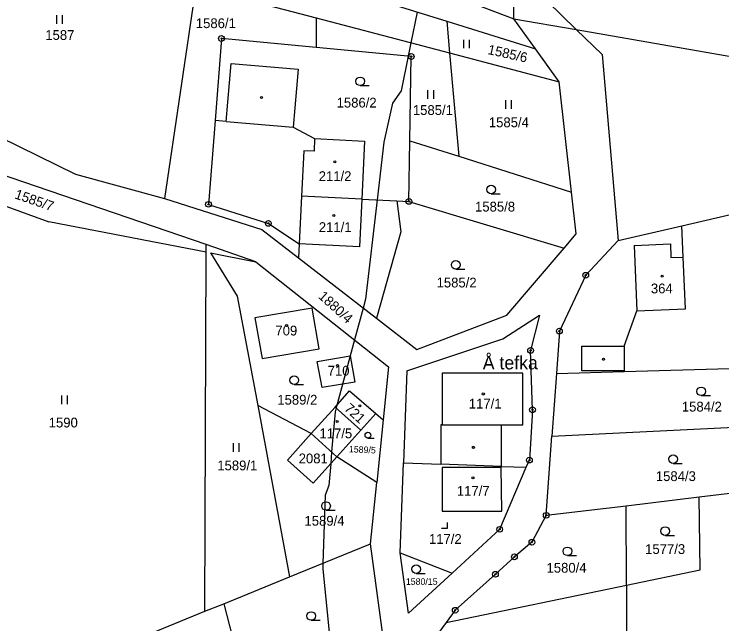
# Model space of a CAD drawing. Extents: x -445050 to -440454, y -1134563 to -1129741.
# Drawn here: x -442709.8 to -442586.8, y -1132252 to -1132146.1 of the extents above; entities that cross this region are included whole.
import ezdxf

# ---------------------------------------------------------------- set-up
doc = ezdxf.new("R2010")
doc.units = 0
for name, color, linetype in [('Vrstva 1', 7, 'Continuous'), ('Vrstva 15', 7, 'Continuous'), ('Vrstva 18', 7, 'Continuous'), ('Vrstva 19', 7, 'Continuous'), ('Vrstva 24', 7, 'Continuous'), ('Vrstva 25', 7, 'Continuous'), ('Vrstva 3', 7, 'Continuous'), ('Vrstva 37', 7, 'Continuous'), ('Vrstva 4', 7, 'Continuous'), ('Vrstva 52', 7, 'Continuous')]:
    doc.layers.add(name, color=color, linetype=linetype)

msp = doc.modelspace()

# ---------------------------------------------------------------- linework, layer by layer
at = {"layer": 'Vrstva 1'}
for p, q in [((-442676.44, -1132186.15), (-442724.5, -1132169.68)), ((-442676.44, -1132187.44), (-442703.77, -1132182.16)), ((-442676.44, -1132187.44), (-442676.44, -1132186.15)), ((-442667.81, -1132189.11), (-442676.44, -1132186.15)), ((-442676.63, -1132249.82), (-442676.44, -1132187.44)), ((-442657.99, -1132197.16), (-442667.94, -1132198.88)), ((-442656.81, -1132204.25), (-442657.99, -1132197.16)), ((-442667.94, -1132198.88), (-442666.71, -1132205.93)), ((-442666.71, -1132205.93), (-442656.81, -1132204.25)), ((-442657.11, -1132206.42), (-442651.38, -1132205.47)), ((-442651.38, -1132205.47), (-442650.6, -1132210.03)), ((-442656.25, -1132210.94), (-442657.11, -1132206.42)), ((-442644.76, -1132207.36), (-442645.69, -1132216.58)), ((-442650.6, -1132210.03), (-442656.25, -1132210.94)), ((-442654.01, -1132214.35), (-442651.5, -1132211.56)), ((-442651.5, -1132211.56), (-442646.96, -1132215.48)), ((-442646.96, -1132215.48), (-442649.55, -1132218.36)), ((-442646.96, -1132215.48), (-442645.69, -1132216.58)), ((-442645.69, -1132216.58), (-442646.78, -1132227.44)), ((-442676.63, -1132249.82), (-442673.35, -1132248.49)), ((-442688.07, -1132254.47), (-442676.63, -1132249.82))]:
    msp.add_line(p, q, dxfattribs=at)
for points in [[(-442622.97, -1132146.92), (-442622.86, -1132128.46)], [(-442677.13, -1132134.16), (-442634.62, -1132147.36)], [(-442644.49, -1132138.73), (-442622.97, -1132146.92)], [(-442678.19, -1132141.27), (-442683.66, -1132178.13)], [(-442678.19, -1132141.27), (-442657.34, -1132146.75)], [(-442617.18, -1132143.89), (-442612.12, -1132148.81)], [(-442657.34, -1132146.75), (-442657.29, -1132151.92)], [(-442657.34, -1132146.75), (-442634.13, -1132152.85)], [(-442619.21, -1132152.15), (-442622.97, -1132146.92)], [(-442622.97, -1132146.92), (-442612.12, -1132148.81)], [(-442634.62, -1132147.36), (-442619.21, -1132152.15)], [(-442634.62, -1132147.36), (-442634.13, -1132152.85)], [(-442612.12, -1132148.81), (-442578.64, -1132154.62)], [(-442612.12, -1132148.81), (-442607.63, -1132153.16)], [(-442673.77, -1132150.36), (-442674.88, -1132164.59)], [(-442657.29, -1132151.92), (-442673.77, -1132150.36)], [(-442640.79, -1132153.48), (-442657.29, -1132151.92)], [(-442634.13, -1132152.85), (-442615.11, -1132157.85)], [(-442634.13, -1132152.85), (-442632.53, -1132170.81)], [(-442615.11, -1132157.85), (-442619.21, -1132152.15)], [(-442641.02, -1132168.12), (-442640.79, -1132153.48)], [(-442607.63, -1132153.16), (-442604.83, -1132185.41)], [(-442672.92, -1132164.75), (-442672.07, -1132154.69)], [(-442672.07, -1132154.69), (-442660.46, -1132155.67)], [(-442660.46, -1132155.67), (-442661.31, -1132165.73)], [(-442612.96, -1132177.01), (-442615.11, -1132157.85)], [(-442674.88, -1132164.59), (-442676.01, -1132179.15)], [(-442672.92, -1132164.75), (-442674.88, -1132164.59)], [(-442661.31, -1132165.73), (-442657.58, -1132167.74)], [(-442712.24, -1132167.49), (-442699.15, -1132173.91)], [(-442657.58, -1132167.74), (-442648.89, -1132168.16)], [(-442648.89, -1132168.16), (-442649.37, -1132178.25)], [(-442641.19, -1132178.64), (-442641.02, -1132168.12)], [(-442641.02, -1132168.12), (-442632.53, -1132170.81)], [(-442632.53, -1132170.81), (-442612.96, -1132177.01)], [(-442729.04, -1132172.97), (-442703.77, -1132182.16)], [(-442699.15, -1132173.91), (-442683.66, -1132178.13)], [(-442612.14, -1132184.28), (-442612.96, -1132177.01)], [(-442683.66, -1132178.13), (-442666.73, -1132183.53)], [(-442659.86, -1132177.74), (-442660.26, -1132186.03)], [(-442649.37, -1132178.25), (-442659.86, -1132177.74)], [(-442649.37, -1132178.25), (-442643.32, -1132178.54)], [(-442643.32, -1132178.54), (-442641.19, -1132178.64)], [(-442643.32, -1132178.54), (-442642.61, -1132183.93)], [(-442641.19, -1132178.64), (-442614.23, -1132186.74)], [(-442676.01, -1132179.15), (-442665.62, -1132182.46)], [(-442593.76, -1132182.86), (-442580.11, -1132179.71)], [(-442665.62, -1132182.46), (-442660.26, -1132186.03)], [(-442666.73, -1132183.53), (-442660.38, -1132188.45)], [(-442604.83, -1132185.41), (-442593.76, -1132182.86)], [(-442593.53, -1132188.31), (-442593.76, -1132182.86)], [(-442642.61, -1132183.93), (-442646.83, -1132198.93)], [(-442614.23, -1132186.74), (-442612.14, -1132184.28)], [(-442660.26, -1132186.03), (-442660.38, -1132188.45)], [(-442604.83, -1132185.41), (-442610.48, -1132191.46)], [(-442624.16, -1132198.42), (-442614.23, -1132186.74)], [(-442675.66, -1132187.59), (-442667.81, -1132189.11)], [(-442675.66, -1132187.59), (-442671.02, -1132195.1)], [(-442660.38, -1132188.45), (-442646.83, -1132198.93)], [(-442593.15, -1132197.3), (-442593.53, -1132188.31)], [(-442667.81, -1132189.11), (-442644.76, -1132207.36)], [(-442610.48, -1132191.46), (-442615.06, -1132201.16)], [(-442671.02, -1132195.1), (-442667.47, -1132214.1)], [(-442601.59, -1132197.66), (-442593.15, -1132197.3)], [(-442639.81, -1132204.36), (-442624.16, -1132198.42)], [(-442624.9, -1132202.49), (-442618.52, -1132198.42)], [(-442618.52, -1132198.42), (-442620.05, -1132204.52)], [(-442603.8, -1132203.79), (-442601.59, -1132197.66)], [(-442646.83, -1132198.93), (-442639.81, -1132204.36)], [(-442615.06, -1132201.16), (-442615.58, -1132208.53)], [(-442641.54, -1132208.08), (-442624.9, -1132202.49)], [(-442619.73, -1132214.81), (-442620.05, -1132204.52)], [(-442603.8, -1132203.79), (-442603.8, -1132208.04)], [(-442603.8, -1132208.19), (-442565.15, -1132207.06)], [(-442641.54, -1132208.08), (-442642.14, -1132224.05)], [(-442615.58, -1132208.53), (-442603.8, -1132208.19)], [(-442603.8, -1132208.04), (-442603.8, -1132208.19)], [(-442615.58, -1132208.53), (-442616.35, -1132219.39)], [(-442667.47, -1132214.1), (-442661.92, -1132243.84)], [(-442658.16, -1132218.96), (-442667.47, -1132214.1)], [(-442654.01, -1132214.35), (-442658.16, -1132218.96)], [(-442654.01, -1132214.35), (-442649.55, -1132218.36)], [(-442619.73, -1132214.81), (-442620.26, -1132223.55)], [(-442616.35, -1132219.39), (-442567.01, -1132216.98)], [(-442658.16, -1132218.96), (-442662.3, -1132223.57)], [(-442653.7, -1132222.97), (-442658.16, -1132218.96)], [(-442653.7, -1132222.97), (-442649.55, -1132218.36)], [(-442617.33, -1132233.15), (-442616.35, -1132219.39)], [(-442653.7, -1132222.97), (-442657.84, -1132227.58)], [(-442646.78, -1132227.44), (-442653.7, -1132222.97)], [(-442662.3, -1132223.57), (-442657.84, -1132227.58)], [(-442642.72, -1132239.65), (-442642.14, -1132224.05)], [(-442642.14, -1132224.05), (-442635.63, -1132224.28)], [(-442625.13, -1132224.65), (-442635.63, -1132224.28)], [(-442620.8, -1132224.8), (-442620.26, -1132223.55)], [(-442625.16, -1132224.83), (-442635.41, -1132224.83)], [(-442635.41, -1132224.83), (-442635.41, -1132232.43)], [(-442625.43, -1132235.58), (-442620.8, -1132224.8)], [(-442625.06, -1132232.43), (-442625.16, -1132224.83)], [(-442625.13, -1132224.65), (-442620.8, -1132224.8)], [(-442647.86, -1132238.12), (-442646.78, -1132227.44)], [(-442590.75, -1132229.95), (-442568.95, -1132227.32)], [(-442603.47, -1132231.48), (-442590.75, -1132229.95)], [(-442590.6, -1132242.61), (-442590.75, -1132229.95)], [(-442617.33, -1132233.15), (-442603.47, -1132231.48)], [(-442603.41, -1132245.26), (-442603.47, -1132231.48)], [(-442635.41, -1132232.43), (-442625.06, -1132232.43)], [(-442617.33, -1132233.15), (-442619.83, -1132237.82)], [(-442633.71, -1132243.19), (-442625.43, -1132235.58)], [(-442619.83, -1132237.82), (-442622.87, -1132240.35)], [(-442661.92, -1132243.84), (-442647.86, -1132238.12)], [(-442645.26, -1132257.3), (-442647.86, -1132238.12)], [(-442641.27, -1132250.15), (-442642.72, -1132239.65)], [(-442642.72, -1132239.65), (-442633.71, -1132243.19)], [(-442622.87, -1132240.35), (-442626.17, -1132243.39)], [(-442603.41, -1132245.26), (-442590.6, -1132242.61)], [(-442673.35, -1132248.49), (-442661.92, -1132243.84)], [(-442641.27, -1132250.15), (-442633.71, -1132243.19)], [(-442626.17, -1132243.39), (-442633.15, -1132249.63)], [(-442634.71, -1132251.74), (-442603.41, -1132245.26)], [(-442603.41, -1132245.26), (-442603.37, -1132255.31)], [(-442673.35, -1132248.49), (-442669.47, -1132263.55)], [(-442633.15, -1132249.63), (-442634.71, -1132251.74)], [(-442634.71, -1132251.74), (-442636.84, -1132254.62)]]:
    msp.add_lwpolyline(points, dxfattribs=at)
at = {"layer": 'Vrstva 24'}
for centre, radius in [((-442673.77, -1132150.36), 0.5), ((-442673.77, -1132150.36), 0.1), ((-442640.79, -1132153.48), 0.5), ((-442640.79, -1132153.48), 0.1), ((-442676.01, -1132179.15), 0.5), ((-442641.19, -1132178.64), 0.5), ((-442641.19, -1132178.64), 0.1), ((-442676.01, -1132179.15), 0.1), ((-442665.62, -1132182.46), 0.5), ((-442665.62, -1132182.46), 0.1), ((-442610.48, -1132191.46), 0.5), ((-442610.48, -1132191.46), 0.1), ((-442615.06, -1132201.16), 0.5), ((-442615.06, -1132201.16), 0.1), ((-442620.05, -1132204.52), 0.5), ((-442620.05, -1132204.52), 0.1), ((-442619.73, -1132214.81), 0.5), ((-442619.73, -1132214.81), 0.1), ((-442620.26, -1132223.55), 0.5), ((-442620.26, -1132223.55), 0.1), ((-442617.33, -1132233.15), 0.5), ((-442617.33, -1132233.15), 0.1), ((-442625.43, -1132235.58), 0.5), ((-442625.43, -1132235.58), 0.1), ((-442619.83, -1132237.82), 0.5), ((-442619.83, -1132237.82), 0.1), ((-442622.87, -1132240.35), 0.5), ((-442622.87, -1132240.35), 0.1), ((-442626.17, -1132243.39), 0.5), ((-442626.17, -1132243.39), 0.1), ((-442633.15, -1132249.63), 0.5), ((-442633.15, -1132249.63), 0.1)]:
    msp.add_circle(centre, radius, dxfattribs=at)
at = {"layer": 'Vrstva 25'}
for p, q in [((-442702.39, -1132147.78), (-442702.39, -1132146.28)), ((-442701.39, -1132147.78), (-442701.39, -1132146.28)), ((-442631.68, -1132152.06), (-442631.68, -1132150.56)), ((-442630.68, -1132152.06), (-442630.68, -1132150.56)), ((-442649.68, -1132158.54), (-442648.08, -1132158.54)), ((-442637.89, -1132160.84), (-442637.89, -1132159.34)), ((-442636.89, -1132160.84), (-442636.89, -1132159.34)), ((-442624.36, -1132162.57), (-442624.36, -1132161.07)), ((-442623.36, -1132162.57), (-442623.36, -1132161.07)), ((-442626.92, -1132177.34), (-442625.32, -1132177.34)), ((-442633.07, -1132190.42), (-442631.47, -1132190.42)), ((-442661.11, -1132210.42), (-442659.51, -1132210.42)), ((-442701.5, -1132213.84), (-442701.5, -1132212.34)), ((-442700.5, -1132213.84), (-442700.5, -1132212.34)), ((-442590.43, -1132212.37), (-442588.83, -1132212.37)), ((-442671.7, -1132222.13), (-442671.7, -1132220.63)), ((-442670.7, -1132222.13), (-442670.7, -1132220.63)), ((-442648.31, -1132219.74), (-442647.24, -1132219.74)), ((-442595.3, -1132224.16), (-442593.7, -1132224.16)), ((-442655.6, -1132232.28), (-442654, -1132232.28)), ((-442596.66, -1132236.63), (-442595.06, -1132236.63)), ((-442613.67, -1132240.15), (-442612.07, -1132240.15)), ((-442639.95, -1132243.25), (-442638.35, -1132243.25)), ((-442658.2, -1132251.38), (-442656.6, -1132251.38))]:
    msp.add_line(p, q, dxfattribs=at)
msp.add_lwpolyline([(-442635.51, -1132235.38), (-442634.51, -1132235.38), (-442634.51, -1132234.38)], dxfattribs=at)
for centre, radius in [((-442649.68, -1132157.79), 0.75), ((-442666.83, -1132160.62), 0.175), ((-442654.05, -1132171.78), 0.175), ((-442626.92, -1132176.59), 0.75), ((-442654.24, -1132181.09), 0.175), ((-442633.07, -1132189.67), 0.75), ((-442597.22, -1132191.62), 0.175), ((-442662.44, -1132200.18), 0.175), ((-442607.38, -1132206.06), 0.175), ((-442653.59, -1132207.16), 0.175), ((-442661.11, -1132209.67), 0.75), ((-442590.43, -1132211.62), 0.75), ((-442628.27, -1132212.08), 0.175), ((-442649.73, -1132214.12), 0.175), ((-442653.67, -1132216.84), 0.175), ((-442648.31, -1132219.24), 0.503), ((-442630, -1132221.35), 0.175), ((-442595.3, -1132223.41), 0.75), ((-442630.07, -1132226.66), 0.175), ((-442655.6, -1132231.53), 0.75), ((-442596.66, -1132235.88), 0.75), ((-442613.67, -1132239.4), 0.75), ((-442639.95, -1132242.5), 0.75), ((-442658.2, -1132250.63), 0.75)]:
    msp.add_circle(centre, radius, dxfattribs=at)
at = {"layer": 'Vrstva 3'}
for points in [[(-442657.58, -1132167.74), (-442657.68, -1132169.94)], [(-442657.58, -1132167.74), (-442648.89, -1132168.16)], [(-442648.89, -1132168.16), (-442649.37, -1132178.25)], [(-442659.48, -1132169.85), (-442659.86, -1132177.74)], [(-442657.68, -1132169.94), (-442659.48, -1132169.85)], [(-442659.86, -1132177.74), (-442660.26, -1132186.03)], [(-442649.37, -1132178.25), (-442659.86, -1132177.74)], [(-442649.37, -1132178.25), (-442659.86, -1132177.74)], [(-442649.37, -1132178.25), (-442649.77, -1132186.54)], [(-442649.77, -1132186.54), (-442660.26, -1132186.03)], [(-442602.07, -1132186.27), (-442595.78, -1132186)], [(-442602.07, -1132186.27), (-442601.59, -1132197.66)], [(-442595.78, -1132186), (-442595.68, -1132188.4)], [(-442595.68, -1132188.4), (-442593.53, -1132188.31)], [(-442593.15, -1132197.3), (-442593.53, -1132188.31)], [(-442657.99, -1132197.16), (-442667.94, -1132198.88)], [(-442656.81, -1132204.25), (-442657.99, -1132197.16)], [(-442601.59, -1132197.66), (-442593.15, -1132197.3)], [(-442667.94, -1132198.88), (-442666.71, -1132205.93)], [(-442666.71, -1132205.93), (-442656.81, -1132204.25)], [(-442657.11, -1132206.42), (-442651.38, -1132205.47)], [(-442651.38, -1132205.47), (-442650.6, -1132210.03)], [(-442656.25, -1132210.94), (-442657.11, -1132206.42)], [(-442635.43, -1132208.45), (-442635.43, -1132217.45)], [(-442621.43, -1132208.45), (-442635.43, -1132208.45)], [(-442621.43, -1132217.45), (-442621.43, -1132208.45)], [(-442650.6, -1132210.03), (-442656.25, -1132210.94)], [(-442654.01, -1132214.35), (-442651.5, -1132211.56)], [(-442651.5, -1132211.56), (-442646.96, -1132215.48)], [(-442654.01, -1132214.35), (-442658.16, -1132218.96)], [(-442646.96, -1132215.48), (-442649.55, -1132218.36)], [(-442635.43, -1132217.45), (-442625.13, -1132217.45)], [(-442625.13, -1132217.45), (-442621.43, -1132217.45)], [(-442653.7, -1132222.97), (-442658.16, -1132218.96)], [(-442653.7, -1132222.97), (-442649.55, -1132218.36)], [(-442635.41, -1132224.83), (-442635.41, -1132232.43)], [(-442625.16, -1132224.83), (-442635.41, -1132224.83)], [(-442625.06, -1132232.43), (-442625.16, -1132224.83)], [(-442635.41, -1132232.43), (-442625.06, -1132232.43)]]:
    msp.add_lwpolyline(points, dxfattribs=at)
at = {"layer": 'Vrstva 37'}
for centre in [(-442654.05, -1132171.78), (-442654.24, -1132181.09), (-442597.22, -1132191.62), (-442662.44, -1132200.18), (-442653.59, -1132207.16), (-442628.27, -1132212.08), (-442653.67, -1132216.84), (-442630.07, -1132226.66)]:
    msp.add_circle(centre, 0.175, dxfattribs=at)
at = {"layer": 'Vrstva 4'}
for points in [[(-442672.92, -1132164.75), (-442661.31, -1132165.73)], [(-442657.58, -1132167.74), (-442657.68, -1132169.94)], [(-442659.48, -1132169.85), (-442659.86, -1132177.74)], [(-442657.68, -1132169.94), (-442659.48, -1132169.85)], [(-442649.37, -1132178.25), (-442649.77, -1132186.54)], [(-442649.77, -1132186.54), (-442660.26, -1132186.03)], [(-442602.07, -1132186.27), (-442595.78, -1132186)], [(-442602.07, -1132186.27), (-442601.59, -1132197.66)], [(-442595.78, -1132186), (-442595.68, -1132188.4)], [(-442595.68, -1132188.4), (-442593.53, -1132188.31)], [(-442611.15, -1132208.04), (-442611.15, -1132203.79)], [(-442611.15, -1132203.79), (-442603.8, -1132203.79)], [(-442603.8, -1132208.04), (-442611.15, -1132208.04)], [(-442621.43, -1132208.45), (-442635.43, -1132208.45)], [(-442635.43, -1132208.45), (-442635.43, -1132217.45)], [(-442621.43, -1132217.45), (-442621.43, -1132208.45)], [(-442635.43, -1132217.45), (-442635.63, -1132217.45)], [(-442635.63, -1132217.45), (-442635.63, -1132224.28)], [(-442635.43, -1132217.45), (-442625.13, -1132217.45)], [(-442625.13, -1132217.45), (-442621.43, -1132217.45)], [(-442625.13, -1132224.65), (-442625.13, -1132217.45)]]:
    msp.add_lwpolyline(points, dxfattribs=at)
at = {"layer": 'Vrstva 52'}
msp.add_lwpolyline([(-442639.77, -1132145.76), (-442640.85, -1132151.08), (-442641.33, -1132153.43), (-442642.55, -1132159.43), (-442644.04, -1132161.56), (-442645.53, -1132168.37), (-442646.7, -1132178.38), (-442648.72, -1132195.61), (-442649.14, -1132197.15), (-442650.65, -1132202.7), (-442653.85, -1132214.49), (-442654.04, -1132215.2), (-442654.62, -1132222.14), (-442654.79, -1132224.19), (-442655.11, -1132227.97), (-442655.75, -1132229.67), (-442656.14, -1132241.49), (-442656.17, -1132242.44), (-442654.89, -1132255.22)], dxfattribs=at)

# ---------------------------------------------------------------- texts
at = {"layer": 'Vrstva 15'}
msp.add_text('Å\xa0tefka', height=2.3, dxfattribs=at).set_placement((-442628.37, -1132207.81))
at = {"layer": 'Vrstva 18'}
for s, height, p in [('1586/1', 1.7, (-442678.22, -1132148.55)), ('1587', 1.7, (-442704.37, -1132150.6)), ('1586/2', 1.7, (-442653.76, -1132162.34)), ('1585/1', 1.7, (-442640.51, -1132163.63)), ('1585/4', 1.7, (-442627.31, -1132165.76)), ('1585/8', 1.7, (-442629.71, -1132180.4)), ('1585/2', 1.7, (-442636.39, -1132193.58)), ('1589/2', 1.7, (-442664.06, -1132213.93)), ('1584/2', 1.7, (-442593.78, -1132215.13)), ('1590', 1.7, (-442703.78, -1132217.89)), ('2081', 1.7, (-442660.35, -1132224.12)), ('1589/1', 1.7, (-442674.49, -1132225.34)), ('1584/3', 1.7, (-442598.3, -1132227.2)), ('1589/4', 1.7, (-442659.34, -1132234.95)), ('1577/3', 1.7, (-442600.16, -1132239.86)), ('1580/4', 1.7, (-442617.29, -1132243.11)), ('1580/15', 1.14, (-442641.73, -1132245.22))]:
    msp.add_text(s, height=height, dxfattribs=at).set_placement(p)
for s, height, rotation, p in [('1585/6', 1.7, 347.4711, (-442627.61, -1132153.04)), ('1585/7', 1.7, 340.9551, (-442709.82, -1132178.09)), ('1880/4', 1.7, 317.9106, (-442657.06, -1132195.3)), ('1589/5', 1.14, 357.2574, (-442651.64, -1132222.2))]:
    msp.add_text(s, height=height, rotation=rotation, dxfattribs=at).set_placement(p)
at = {"layer": 'Vrstva 19'}
for s, p in [('211/2', (-442656.87, -1132175.11)), ('211/1', (-442656.85, -1132183.96)), ('364', (-442599.16, -1132194.61)), ('709', (-442664.39, -1132201.92)), ('710', (-442655.32, -1132208.89)), ('117/1', (-442630.79, -1132214.61)), ('117/5', (-442656.74, -1132219.77)), ('117/7', (-442632.87, -1132229.76)), ('117/2', (-442637.72, -1132238.11))]:
    msp.add_text(s, height=1.7, dxfattribs=at).set_placement(p)
msp.add_text('721', height=1.7, rotation=318.0412, dxfattribs=at).set_placement((-442652.55, -1132214.8))

doc.saveas('drawing.dxf')
